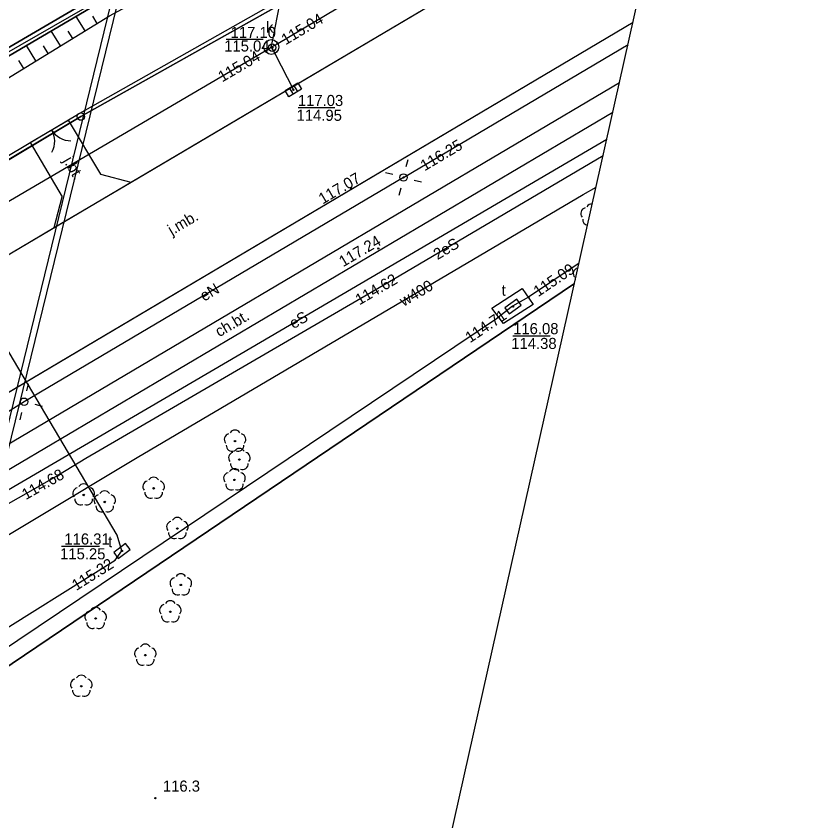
# Model space of a CAD drawing. Extents: x 6424617 to 6425697, y 5665845 to 5667190.
# Drawn here: x 6425495.4 to 6425548.5, y 5666716 to 5666770.4 of the extents above; entities that cross this region are included whole.
import ezdxf

# ---------------------------------------------------------------- set-up
doc = ezdxf.new("R2010")
doc.units = 0
for name, color, linetype in [('Warstwa 1', 7, 'Continuous'), ('Warstwa 10', 7, 'Continuous'), ('Warstwa 11', 7, 'Continuous'), ('Warstwa 12', 7, 'Continuous'), ('Warstwa 13', 7, 'Continuous'), ('Warstwa 14', 7, 'Continuous'), ('Warstwa 15', 7, 'Continuous'), ('Warstwa 16', 7, 'Continuous'), ('Warstwa 2', 7, 'Continuous'), ('Warstwa 20', 7, 'Continuous'), ('Warstwa 21', 7, 'Continuous'), ('Warstwa 25', 7, 'Continuous'), ('Warstwa 3', 7, 'Continuous'), ('Warstwa 4', 7, 'Continuous'), ('Warstwa 5', 7, 'Continuous'), ('Warstwa 6', 7, 'Continuous'), ('Warstwa 63', 7, 'Continuous'), ('Warstwa 8', 7, 'Continuous'), ('Warstwa 9', 7, 'Continuous')]:
    doc.layers.add(name, color=color, linetype=linetype)

msp = doc.modelspace()

# ---------------------------------------------------------------- linework, layer by layer
at = {"layer": 'Warstwa 1'}
for p, q in [((6425499.79, 5666763.64), (6425538.28, 5666785.28)), ((6425499.79, 5666763.64), (6425538.28, 5666785.28)), ((6425474.6, 5666748.65), (6425499.79, 5666763.64)), ((6425474.6, 5666748.65), (6425499.79, 5666763.64)), ((6425470.358, 5666709.972), (6425533.169, 5666752.354)), ((6425470.358, 5666709.972), (6425533.169, 5666752.354))]:
    msp.add_line(p, q, dxfattribs=at)
at = {"layer": 'Warstwa 10'}
for points in [[(6425511.502, 5666812.229), (6425505.347, 5666785.804), (6425490.939, 5666726.925), (6425483.148, 5666695.285), (6425465.075, 5666699.074), (6425463.492, 5666694.538), (6425461.289, 5666683.928), (6425457.56, 5666668.611), (6425452.397, 5666649.025), (6425443.501, 5666614.107), (6425444.454, 5666609.948), (6425442.828, 5666607.233), (6425442.381, 5666606.077), (6425439.907, 5666599.491), (6425438.985, 5666589.841), (6425438.533, 5666586.618), (6425438.687, 5666584.707), (6425442.314, 5666582.223), (6425462.873, 5666574.552), (6425461.354, 5666569.137), (6425473.214, 5666563.224), (6425473.065, 5666562.687)], [(6425459.42, 5666646.31), (6425459.59, 5666646.96), (6425454.75, 5666648.16), (6425467.42, 5666701.26), (6425469.42, 5666708.48), (6425473.62, 5666725.35), (6425475.76, 5666727.13), (6425480.9, 5666730.48), (6425485.17, 5666732.76), (6425510.63, 5666747.63), (6425535.355, 5666762.106)], [(6425535.104, 5666760.988), (6425520.94, 5666752.62), (6425500.12, 5666740.53), (6425498.27, 5666739.4), (6425482.04, 5666730.18), (6425480.23, 5666729.09), (6425473, 5666724.42), (6425467.84, 5666720.36), (6425466.02, 5666719.12), (6425465.22, 5666718.37), (6425464.63, 5666717.5), (6425463.69, 5666713.42)]]:
    msp.add_lwpolyline(points, dxfattribs=at)
msp.add_circle((6425499.79, 5666763.64), 0.25, dxfattribs=at)
at = {"layer": 'Warstwa 11'}
for centre in [(6425510.218, 5666741.708), (6425510.51, 5666740.462), (6425510.176, 5666739.089), (6425504.712, 5666738.522), (6425499.981, 5666738.072), (6425501.404, 5666737.595), (6425506.316, 5666735.799), (6425506.551, 5666731.992), (6425505.84, 5666730.175), (6425500.789, 5666729.726), (6425504.149, 5666727.244), (6425499.82, 5666725.143)]:
    msp.add_circle(centre, 0.05, dxfattribs=at)
for centre, start, end in [((6425533.97, 5666757.099), 102.1471, 221.8529), ((6425534.327, 5666757.358), 82.8205, 149.8529), ((6425534.107, 5666756.68), 174.1471, 262.105), ((6425533.466, 5666753.031), 102.1471, 221.8529), ((6425533.603, 5666752.612), 174.1471, 179.0808), ((6425509.861, 5666741.824), 102.1471, 221.8529), ((6425510.218, 5666742.083), 30.1471, 149.8529), ((6425510.575, 5666741.824), 318.1471, 77.8529), ((6425509.998, 5666741.405), 174.1471, 293.8529), ((6425510.51, 5666740.837), 30.1471, 149.8529), ((6425510.438, 5666741.405), 246.1471, 5.8529), ((6425510.153, 5666740.578), 102.1471, 221.8529), ((6425510.867, 5666740.578), 318.1471, 77.8529), ((6425510.29, 5666740.159), 174.1471, 293.8529), ((6425510.73, 5666740.159), 246.1471, 5.8529), ((6425509.819, 5666739.205), 102.1471, 221.8529), ((6425510.176, 5666739.464), 30.1471, 149.8529), ((6425510.533, 5666739.205), 318.1471, 77.8529), ((6425504.355, 5666738.638), 102.1471, 221.8529), ((6425504.712, 5666738.897), 30.1471, 149.8529), ((6425505.069, 5666738.638), 318.1471, 77.8529), ((6425499.624, 5666738.188), 102.1471, 221.8529), ((6425499.981, 5666738.447), 30.1471, 149.8529), ((6425500.338, 5666738.188), 318.1471, 77.8529), ((6425501.404, 5666737.97), 30.1471, 149.8529), ((6425509.956, 5666738.786), 174.1471, 293.8529), ((6425510.396, 5666738.786), 246.1471, 5.8529), ((6425499.761, 5666737.769), 174.1471, 293.8529), ((6425500.201, 5666737.769), 246.1471, 5.8529), ((6425501.047, 5666737.711), 102.1471, 221.8529), ((6425501.761, 5666737.711), 318.1471, 77.8529), ((6425504.492, 5666738.219), 174.1471, 293.8529), ((6425504.932, 5666738.219), 246.1471, 5.8529), ((6425501.184, 5666737.292), 174.1471, 293.8529), ((6425501.624, 5666737.292), 246.1471, 5.8529), ((6425505.959, 5666735.915), 102.1471, 221.8529), ((6425506.316, 5666736.174), 30.1471, 149.8529), ((6425506.673, 5666735.915), 318.1471, 77.8529), ((6425506.096, 5666735.496), 174.1471, 293.8529), ((6425506.536, 5666735.496), 246.1471, 5.8529), ((6425506.194, 5666732.108), 102.1471, 221.8529), ((6425506.551, 5666732.367), 30.1471, 149.8529), ((6425506.908, 5666732.108), 318.1471, 77.8529), ((6425506.331, 5666731.689), 174.1471, 293.8529), ((6425506.771, 5666731.689), 246.1471, 5.8529), ((6425505.84, 5666730.55), 30.1471, 149.8529), ((6425500.432, 5666729.842), 102.1471, 221.8529), ((6425500.789, 5666730.101), 30.1471, 149.8529), ((6425501.146, 5666729.842), 318.1471, 77.8529), ((6425505.483, 5666730.291), 102.1471, 221.8529), ((6425506.197, 5666730.291), 318.1471, 77.8529), ((6425505.62, 5666729.872), 174.1471, 293.8529), ((6425506.06, 5666729.872), 246.1471, 5.8529), ((6425500.569, 5666729.423), 174.1471, 293.8529), ((6425501.009, 5666729.423), 246.1471, 5.8529), ((6425504.149, 5666727.619), 30.1471, 149.8529), ((6425503.792, 5666727.36), 102.1471, 221.8529), ((6425504.506, 5666727.36), 318.1471, 77.8529), ((6425503.929, 5666726.941), 174.1471, 293.8529), ((6425504.369, 5666726.941), 246.1471, 5.8529), ((6425499.82, 5666725.518), 30.1471, 149.8529), ((6425499.463, 5666725.259), 102.1471, 221.8529), ((6425500.177, 5666725.259), 318.1471, 77.8529), ((6425499.6, 5666724.84), 174.1471, 293.8529), ((6425500.04, 5666724.84), 246.1471, 5.8529)]:
    msp.add_arc(centre, 0.375, start, end, dxfattribs=at)
at = {"layer": 'Warstwa 12'}
for points in [[(6425441.308, 5666641.686), (6425442.211, 5666646.669), (6425447.461, 5666668.224), (6425452.986, 5666687.798), (6425456.682, 5666702.714), (6425457.304, 5666703.264), (6425461.793, 5666706.908), (6425470.626, 5666713.216), (6425473.792, 5666715.394), (6425479.11, 5666718.571), (6425485.322, 5666722.816), (6425493.098, 5666728.036), (6425502.103, 5666733.657), (6425502.567, 5666734.285), (6425502.24, 5666735.351), (6425487.094, 5666760.914), (6425475.369, 5666781.026), (6425471.506, 5666788.294), (6425466.997, 5666795.211), (6425467.061, 5666795.824), (6425467.197, 5666796.422), (6425468.902, 5666804.427), (6425470.675, 5666812.723)], [(6425511.969, 5666812.223), (6425503.565, 5666776.699), (6425494.804, 5666740.869), (6425483.613, 5666695.097), (6425483.148, 5666695.285), (6425465.075, 5666699.074), (6425463.492, 5666694.538), (6425461.289, 5666683.928), (6425457.56, 5666668.611), (6425452.397, 5666649.025), (6425443.501, 5666614.107), (6425444.454, 5666609.948), (6425442.828, 5666607.233), (6425439.907, 5666599.491), (6425438.985, 5666589.841), (6425438.533, 5666586.618), (6425438.687, 5666584.707), (6425442.314, 5666582.223), (6425462.873, 5666574.552), (6425463.208, 5666574.431), (6425461.755, 5666569.388), (6425473.557, 5666563.362), (6425473.425, 5666562.682)], [(6425512.67, 5666768.34), (6425512.77, 5666768.82), (6425514.66, 5666778.59), (6425511.41, 5666785.45)], [(6425439.31, 5666710.23), (6425439.66, 5666710.72), (6425448.14, 5666722.71), (6425448.48, 5666723.2), (6425448.94, 5666723.59), (6425475.94, 5666746.73), (6425476.32, 5666747.05), (6425476.75, 5666747.3), (6425493.96, 5666757.39), (6425512.26, 5666768.08), (6425512.67, 5666768.34), (6425513.1, 5666768.57), (6425540.455, 5666784.853)], [(6425512.67, 5666768.34), (6425512.9, 5666767.91), (6425514.16, 5666765.45)], [(6425521.61, 5666759.53), (6425536.792, 5666768.517)], [(6425521.61, 5666759.53), (6425495.95, 5666744.37), (6425470.54, 5666728.51), (6425462.98, 5666721.67), (6425455.91, 5666712.8), (6425451.47, 5666705.78), (6425447.67, 5666698), (6425444.07, 5666687.91), (6425441.69, 5666678.91)], [(6425489.79, 5666732.34), (6425503.6, 5666740.6), (6425533.77, 5666758.37), (6425534.631, 5666758.878)], [(6425533.481, 5666753.746), (6425530.061, 5666751.444), (6425528.983, 5666750.831), (6425527.902, 5666749.972), (6425487.047, 5666722.569), (6425467.123, 5666709.427), (6425464.962, 5666707.499), (6425464.232, 5666706.629), (6425463.44, 5666705.807), (6425460.871, 5666695.064), (6425446.784, 5666636.395), (6425445.804, 5666632.786), (6425434.157, 5666583.491), (6425428.997, 5666563.219)]]:
    msp.add_lwpolyline(points, dxfattribs=at)
at = {"layer": 'Warstwa 13'}
msp.add_circle((6425504.834, 5666717.579), 0.045, dxfattribs=at)
at = {"layer": 'Warstwa 14'}
for p, q in [((6425512.111, 5666768.847), (6425509.619, 5666768.847)), ((6425516.956, 5666764.23), (6425514.494, 5666764.23)), ((6425531.517, 5666748.81), (6425528.996, 5666748.81)), ((6425501.058, 5666734.594), (6425498.484, 5666734.594))]:
    msp.add_line(p, q, dxfattribs=at)
for centre in [(6425512.73, 5666768.3), (6425513.1, 5666768.57), (6425512.26, 5666768.08), (6425514.16, 5666765.45), (6425521.61, 5666759.53), (6425520.94, 5666752.62), (6425530.061, 5666751.444), (6425529.007, 5666750.803), (6425528.042, 5666750.083), (6425498.27, 5666739.4), (6425502.567, 5666734.285), (6425502.257, 5666733.866)]:
    msp.add_circle(centre, 0.045, dxfattribs=at)
at = {"layer": 'Warstwa 16'}
msp.add_lwpolyline([(6425527.573, 5666750.701), (6425529.624, 5666752.029), (6425530.367, 5666750.936), (6425528.372, 5666749.647)], close=True, dxfattribs=at)
msp.add_circle((6425512.67, 5666768.34), 0.5, dxfattribs=at)
at = {"layer": 'Warstwa 2'}
for points in [[(6425499.558, 5666763.778), (6425538.043, 5666785.55), (6425541.114, 5666787.792)], [(6425401.605, 5666563.549), (6425408.292, 5666593.91), (6425426.937, 5666668.658), (6425429.315, 5666678.428), (6425440.801, 5666708.49), (6425443.917, 5666714.896), (6425442.454, 5666715.863), (6425448.554, 5666724.576), (6425465.569, 5666741.764), (6425473.115, 5666748.06), (6425496.069, 5666761.71)]]:
    msp.add_lwpolyline(points, dxfattribs=at)
for centre in [(6425521.61, 5666759.53), (6425495.95, 5666744.37)]:
    msp.add_circle(centre, 0.25, dxfattribs=at)
at = {"layer": 'Warstwa 20'}
msp.add_lwpolyline([(6425397.717, 5666563.595), (6425408.777, 5666613.558), (6425420.19, 5666662.277), (6425422.263, 5666671.843), (6425425.112, 5666682.265), (6425428.828, 5666692.501), (6425434.133, 5666703.719), (6425439.89, 5666714.579), (6425446.35, 5666724.425), (6425453.458, 5666733.05), (6425459.766, 5666739.488), (6425469.542, 5666749.045), (6425480.164, 5666757.256), (6425501.728, 5666770.441), (6425513.396, 5666776.752), (6425534.779, 5666786.519), (6425541.614, 5666790.023)], dxfattribs=at)
at = {"layer": 'Warstwa 21'}
for points in [[(6425395.128, 5666563.627), (6425400.623, 5666586.839), (6425406.117, 5666610.05), (6425418.598, 5666662.716), (6425420.909, 5666672.158), (6425423.939, 5666682.636), (6425427.728, 5666693.051), (6425432.507, 5666703.979), (6425438.572, 5666715.223), (6425444.985, 5666725.25), (6425452.157, 5666734.094), (6425458.51, 5666740.811), (6425468.627, 5666750.422), (6425479.256, 5666758.503), (6425490.733, 5666765.878), (6425500.954, 5666771.865), (6425512.768, 5666777.974), (6425526.98, 5666784.499), (6425534.042, 5666787.773), (6425542.088, 5666792.135)], [(6425541.942, 5666791.484), (6425534.274, 5666787.329), (6425527.192, 5666784.035), (6425512.98, 5666777.53), (6425501.186, 5666771.421), (6425490.985, 5666765.453), (6425479.549, 5666758.097), (6425468.96, 5666750.036), (6425458.864, 5666740.465), (6425452.531, 5666733.767), (6425445.4, 5666724.963), (6425439.007, 5666714.975), (6425432.963, 5666703.75), (6425428.185, 5666692.863), (6425424.416, 5666682.488), (6425421.387, 5666672.029), (6425419.076, 5666662.608), (6425407.511, 5666613.811), (6425395.635, 5666563.62)]]:
    msp.add_lwpolyline(points, dxfattribs=at)
at = {"layer": 'Warstwa 25'}
for centre in [(6425518.083, 5666758.772), (6425519.901, 5666754.727)]:
    msp.add_circle(centre, 0.045, dxfattribs=at)
at = {"layer": 'Warstwa 3'}
msp.add_lwpolyline([(6425496.069, 5666761.71), (6425499.558, 5666763.778)], dxfattribs=at)
for centre, start, end in [((6425499.104, 5666763.509), 210.6479, 270.6479), ((6425496.524, 5666761.979), 330.6479, 30.6479)]:
    msp.add_arc(centre, 1.5, start, end, dxfattribs=at)
at = {"layer": 'Warstwa 4'}
for p, q in [((6425513.881, 5666765.573), (6425514.14, 5666765.146)), ((6425514.18, 5666765.754), (6425514.439, 5666765.327))]:
    msp.add_line(p, q, dxfattribs=at)
for points in [[(6425513.603, 5666765.405), (6425514.459, 5666765.923), (6425514.717, 5666765.495), (6425513.861, 5666764.977)], [(6425529.265, 5666751.299), (6425528.455, 5666750.712), (6425528.749, 5666750.307), (6425529.559, 5666750.894)], [(6425502.815, 5666734.786), (6425502.017, 5666734.183), (6425502.319, 5666733.784), (6425503.117, 5666734.387)]]:
    msp.add_lwpolyline(points, close=True, dxfattribs=at)
for points in [[(6425521.796, 5666760.257), (6425521.919, 5666760.741)], [(6425520.883, 5666759.716), (6425520.399, 5666759.839)], [(6425522.337, 5666759.344), (6425522.821, 5666759.221)], [(6425521.424, 5666758.803), (6425521.301, 5666758.319)], [(6425496.124, 5666745.1), (6425496.24, 5666745.586)], [(6425496.68, 5666744.196), (6425497.166, 5666744.08)], [(6425495.776, 5666743.64), (6425495.66, 5666743.154)]]:
    msp.add_lwpolyline(points, dxfattribs=at)
msp.add_circle((6425512.73, 5666768.3), 0.25, dxfattribs=at)
at = {"layer": 'Warstwa 6'}
for points in [[(6425569.514, 5666914.463), (6425559.46, 5666924.76), (6425550.86, 5666931.17), (6425537.49, 5666938.32), (6425528.13, 5666942.39), (6425522.252, 5666945.035), (6425474.6, 5666748.65), (6425499.79, 5666763.64), (6425538.28, 5666785.28), (6425540.993, 5666787.253)], [(6425540.993, 5666787.253), (6425538.28, 5666785.28), (6425499.79, 5666763.64), (6425474.6, 5666748.65), (6425463.303, 5666702.097), (6425465.896, 5666701.486), (6425467.474, 5666708.027), (6425470.358, 5666709.972), (6425533.169, 5666752.354)], [(6425539.52, 5666780.685), (6425474.521, 5666742.263), (6425468.89, 5666738.623), (6425463.567, 5666734.544), (6425458.586, 5666730.055), (6425453.979, 5666725.182), (6425449.775, 5666719.957), (6425446.001, 5666714.414), (6425442.681, 5666708.588), (6425439.837, 5666702.516), (6425437.485, 5666696.236), (6425435.642, 5666689.788), (6425431.186, 5666670.142)], [(6425435.44, 5666658.11), (6425437.87, 5666668.36), (6425438.13, 5666669.33), (6425440.29, 5666676.91), (6425441.43, 5666680.94), (6425443.42, 5666687.896), (6425445.087, 5666693.729), (6425447.213, 5666699.41), (6425449.786, 5666704.904), (6425452.789, 5666710.175), (6425456.203, 5666715.189), (6425460.005, 5666719.915), (6425464.173, 5666724.323), (6425468.679, 5666728.385), (6425473.494, 5666732.074), (6425478.588, 5666735.367), (6425537.13, 5666770.022)], [(6425533.169, 5666752.354), (6425470.358, 5666709.972), (6425468.169, 5666700.949), (6425518.953, 5666688.95)]]:
    msp.add_lwpolyline(points, dxfattribs=at)
at = {"layer": 'Warstwa 63'}
msp.add_lwpolyline([(6425341.164, 5665895.978), (6425588.9, 5667000.928), (6424898.307, 5667155.763), (6424650.57, 5666050.814)], close=True, dxfattribs=at)
at = {"layer": 'Warstwa 8'}
for p, q in [((6425503.185, 5666759.207), (6425539.52, 5666780.685)), ((6425478.588, 5666735.367), (6425537.13, 5666770.022)), ((6425496.368, 5666761.887), (6425498.937, 5666763.41)), ((6425498.937, 5666763.41), (6425501.12, 5666759.74)), ((6425496.368, 5666761.887), (6425498.53, 5666758.22)), ((6425501.12, 5666759.74), (6425503.17, 5666759.21)), ((6425497.994, 5666756.138), (6425503.185, 5666759.207)), ((6425497.994, 5666756.138), (6425503.185, 5666759.207)), ((6425503.17, 5666759.21), (6425503.185, 5666759.207)), ((6425497.994, 5666756.138), (6425498.53, 5666758.22)), ((6425474.521, 5666742.263), (6425497.994, 5666756.138))]:
    msp.add_line(p, q, dxfattribs=at)
at = {"layer": 'Warstwa 9'}
for p, q in [((6425494.627, 5666767.857), (6425501.894, 5666772.044)), ((6425500.069, 5666769.427), (6425499.466, 5666770.414)), ((6425500.898, 5666769.934), (6425500.608, 5666770.423)), ((6425498.41, 5666768.413), (6425497.788, 5666769.433)), ((6425499.24, 5666768.92), (6425498.933, 5666769.422)), ((6425496.752, 5666767.398), (6425496.11, 5666768.451)), ((6425497.581, 5666767.906), (6425497.265, 5666768.424)), ((6425495.922, 5666766.891), (6425495.596, 5666767.426)), ((6425480.122, 5666732.788), (6425536.216, 5666765.945)), ((6425480.879, 5666731.494), (6425535.768, 5666763.947))]:
    msp.add_line(p, q, dxfattribs=at)
for points in [[(6425542.088, 5666792.135), (6425534.042, 5666787.773), (6425526.98, 5666784.499), (6425512.768, 5666777.974), (6425500.954, 5666771.865), (6425490.733, 5666765.878), (6425479.256, 5666758.503), (6425468.627, 5666750.422), (6425458.51, 5666740.811), (6425452.157, 5666734.094), (6425444.985, 5666725.25), (6425438.572, 5666715.223), (6425432.507, 5666703.979), (6425427.728, 5666693.051), (6425423.939, 5666682.636), (6425420.909, 5666672.158), (6425418.598, 5666662.716), (6425406.117, 5666610.05)], [(6425406.117, 5666610.05), (6425418.598, 5666662.716), (6425420.909, 5666672.158), (6425423.939, 5666682.636), (6425427.728, 5666693.051), (6425432.507, 5666703.979), (6425438.572, 5666715.223), (6425444.985, 5666725.25), (6425452.157, 5666734.094), (6425458.51, 5666740.811), (6425468.627, 5666750.422), (6425479.256, 5666758.503), (6425490.733, 5666765.878), (6425500.954, 5666771.865), (6425512.768, 5666777.974), (6425526.98, 5666784.499), (6425534.042, 5666787.773), (6425542.088, 5666792.135)], [(6425407.511, 5666613.811), (6425419.076, 5666662.608), (6425421.387, 5666672.029), (6425424.416, 5666682.488), (6425428.185, 5666692.863), (6425432.963, 5666703.75), (6425439.007, 5666714.975), (6425445.4, 5666724.963), (6425452.531, 5666733.767), (6425458.864, 5666740.465), (6425468.96, 5666750.036), (6425479.549, 5666758.097), (6425490.985, 5666765.453), (6425501.186, 5666771.421), (6425512.98, 5666777.53), (6425527.192, 5666784.035), (6425534.274, 5666787.329), (6425541.942, 5666791.484)], [(6425541.942, 5666791.484), (6425534.274, 5666787.329), (6425527.192, 5666784.035), (6425512.98, 5666777.53), (6425501.186, 5666771.421), (6425490.985, 5666765.453), (6425479.549, 5666758.097), (6425468.96, 5666750.036), (6425458.864, 5666740.465), (6425452.531, 5666733.767), (6425445.4, 5666724.963), (6425439.007, 5666714.975), (6425432.963, 5666703.75), (6425428.185, 5666692.863), (6425424.416, 5666682.488), (6425421.387, 5666672.029), (6425419.076, 5666662.608), (6425407.511, 5666613.811)], [(6425408.777, 5666613.558), (6425420.19, 5666662.277), (6425422.263, 5666671.843), (6425425.112, 5666682.265), (6425428.828, 5666692.501), (6425434.133, 5666703.719), (6425439.89, 5666714.579), (6425446.35, 5666724.425), (6425453.458, 5666733.05), (6425459.766, 5666739.488), (6425469.542, 5666749.045), (6425480.164, 5666757.256), (6425501.728, 5666770.441), (6425513.396, 5666776.752), (6425534.779, 5666786.519), (6425541.614, 5666790.023)]]:
    msp.add_lwpolyline(points, dxfattribs=at)

# ---------------------------------------------------------------- texts
at = {"layer": 'Warstwa 11'}
for s, rotation, p in [('2eS', 30.573, (6425523.91, 5666753.94)), ('eS', 30.3496, (6425514.169, 5666749.267))]:
    msp.add_text(s, height=0.75, rotation=rotation, dxfattribs=at).set_placement(p)
at = {"layer": 'Warstwa 13'}
for s, rotation, p in [('w400', 30.4985, (6425521.625, 5666750.782)), ('eN', 30.573, (6425508.126, 5666751.127))]:
    msp.add_text(s, height=0.75, rotation=rotation, dxfattribs=at).set_placement(p)
msp.add_text('116.3', height=0.75, dxfattribs=at).set_placement((6425505.336, 5666718.021))
at = {"layer": 'Warstwa 14'}
for s, rotation, p in [('115.04', 30.7621, (6425513.629, 5666768.452)), ('115.04', 30.2923, (6425509.348, 5666765.944)), ('116.25', 30.6246, (6425523.033, 5666759.937)), ('115.09', 33.9535, (6425530.716, 5666751.433)), ('114.62', 30.1433, (6425518.625, 5666750.877)), ('114.71', 33.8503, (6425526.106, 5666748.316)), ('114.68', 29.599, (6425496.065, 5666737.716)), ('115.32', 31.971, (6425499.477, 5666731.576))]:
    msp.add_text(s, height=0.75, rotation=rotation, dxfattribs=at).set_placement(p)
for s, p in [('115.04', (6425509.482, 5666768.039)), ('114.95', (6425514.376, 5666763.354)), ('114.38', (6425528.896, 5666747.935)), ('115.25', (6425498.384, 5666733.719))]:
    msp.add_text(s, height=0.75, dxfattribs=at).set_placement(p)
at = {"layer": 'Warstwa 15'}
for s, p in [('117.10', (6425509.915, 5666768.95)), ('117.03', (6425514.464, 5666764.354)), ('116.08', (6425529.023, 5666748.935)), ('116.31', (6425498.673, 5666734.719))]:
    msp.add_text(s, height=0.75, dxfattribs=at).set_placement(p)
at = {"layer": 'Warstwa 25'}
for s, rotation, p in [('117.07', 30.6246, (6425516.143, 5666757.693)), ('117.24', 30.5959, (6425517.524, 5666753.454))]:
    msp.add_text(s, height=0.75, rotation=rotation, dxfattribs=at).set_placement(p)
at = {"layer": 'Warstwa 5'}
for s, p in [('k', (6425512.317, 5666769.31)), ('t', (6425528.245, 5666751.533)), ('t', (6425501.629, 5666734.538))]:
    msp.add_text(s, height=0.75, dxfattribs=at).set_placement(p)
at = {"layer": 'Warstwa 8'}
for s, rotation, p in [('j.bt.', 300.5221, (6425498.568, 5666760.672)), ('j.mb.', 30.6246, (6425505.943, 5666755.595))]:
    msp.add_text(s, height=0.75, rotation=rotation, dxfattribs=at).set_placement(p)
at = {"layer": 'Warstwa 9'}
msp.add_text('ch.bt.', height=0.75, rotation=30.5959, dxfattribs=at).set_placement((6425509.15, 5666748.719))

doc.saveas('drawing.dxf')
